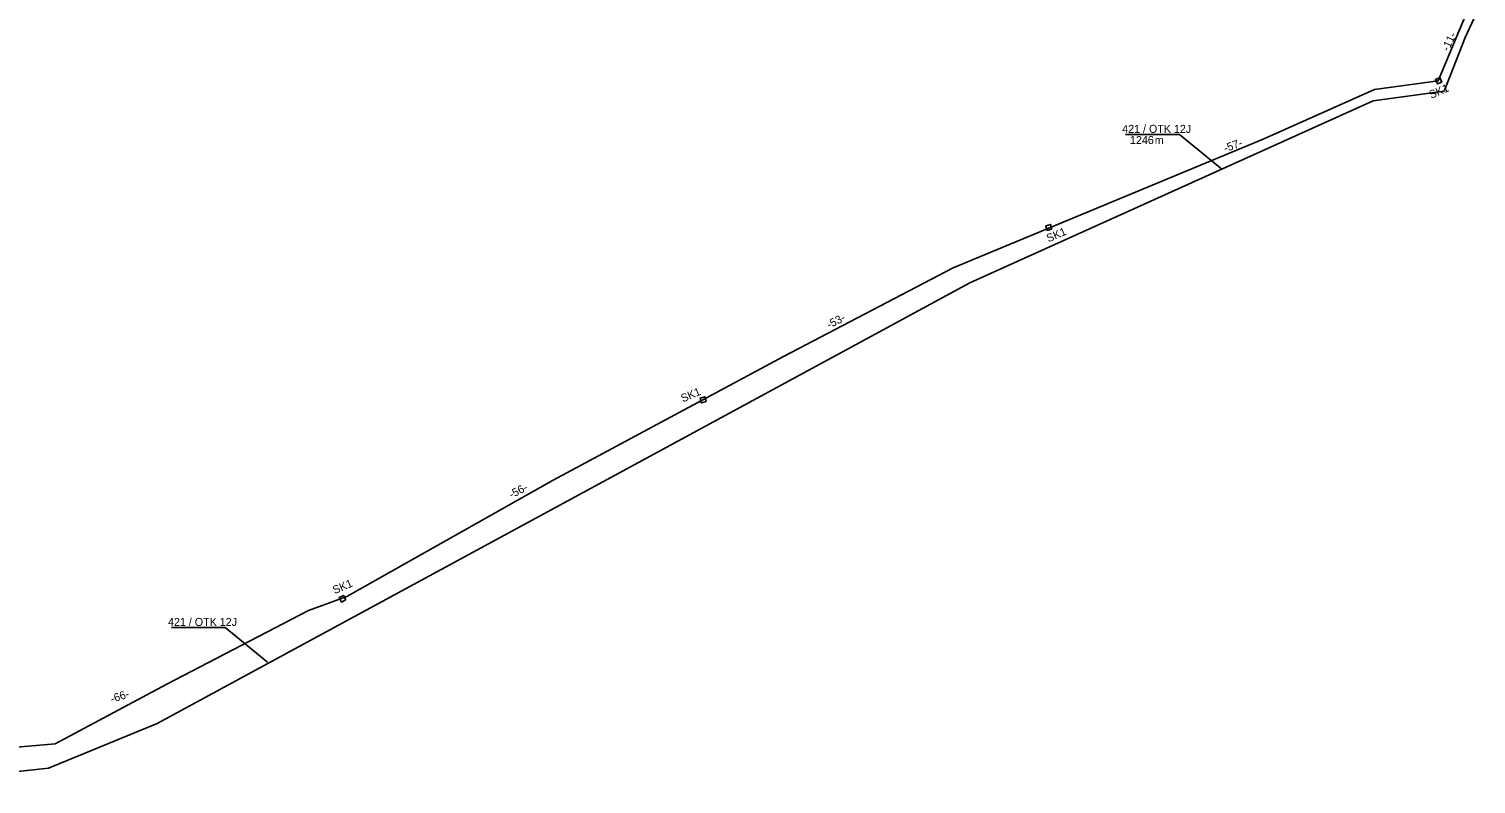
# Model space of a CAD drawing. Extents: x 6494530 to 6506885, y 5884901 to 5892312.
# Drawn here: x 6497395.6 to 6497590, y 5889124.4 to 5889225.9 of the extents above; entities that cross this region are included whole.
import ezdxf

# ---------------------------------------------------------------- set-up
doc = ezdxf.new("R2010")
doc.units = 0
for name, color, linetype in [('Gminne - nazwy', 7, 'Continuous'), ('kabel W KANALIZACJI ISTN', 7, 'Continuous'), ('KRAJOWE', 7, 'Continuous'), ('opis kabla CCTV_OTK', 7, 'Continuous'), ('opis kabla otk', 7, 'Continuous'), ('WEWNĘTRZNE ZDMiKP', 7, 'Continuous'), ('WOJEWÓDZKIE', 7, 'Continuous')]:
    doc.layers.add(name, color=color, linetype=linetype)

msp = doc.modelspace()

# ---------------------------------------------------------------- linework, layer by layer
at = {"layer": 'kabel W KANALIZACJI ISTN'}
msp.add_lwpolyline([(6497378.2, 5889124.41), (6497398.25, 5889126.56), (6497412.82, 5889132.53), (6497522.01, 5889191.72), (6497576.15, 5889216.19), (6497585.7, 5889217.5), (6497588.52, 5889224.69), (6497589.99, 5889227.89)], dxfattribs=at)
at = {"layer": 'KRAJOWE'}
for points in [[(6497585.39, 5889218.71), (6497584.8, 5889218.46), (6497584.54, 5889219.06), (6497585.13, 5889219.32)], [(6497585.39, 5889218.71), (6497584.8, 5889218.46), (6497584.54, 5889219.06), (6497585.13, 5889219.32)], [(6497533.02, 5889198.97), (6497532.4, 5889198.78), (6497532.21, 5889199.41), (6497532.82, 5889199.6)], [(6497533.02, 5889198.97), (6497532.4, 5889198.78), (6497532.21, 5889199.41), (6497532.82, 5889199.6)], [(6497486.58, 5889175.81), (6497485.96, 5889175.62), (6497485.77, 5889176.25), (6497486.38, 5889176.44)], [(6497486.58, 5889175.81), (6497485.96, 5889175.62), (6497485.77, 5889176.25), (6497486.38, 5889176.44)], [(6497438.16, 5889149.16), (6497437.59, 5889148.86), (6497437.28, 5889149.45), (6497437.85, 5889149.75)], [(6497438.16, 5889149.16), (6497437.59, 5889148.86), (6497437.28, 5889149.45), (6497437.85, 5889149.75)]]:
    msp.add_lwpolyline(points, close=True, dxfattribs=at)
at = {"layer": 'opis kabla otk'}
for points in [[(6497542.92, 5889211.66), (6497550.14, 5889211.68), (6497555.83, 5889207)], [(6497414.75, 5889145.42), (6497421.98, 5889145.44), (6497427.67, 5889140.77)]]:
    msp.add_lwpolyline(points, dxfattribs=at)
at = {"layer": 'WEWNĘTRZNE ZDMiKP'}
msp.add_lwpolyline([(6497343.69, 5889136.87), (6497358.39, 5889131.22), (6497377.99, 5889127.98), (6497399.12, 5889129.8), (6497414.15, 5889137.81), (6497433.16, 5889147.72), (6497438.29, 5889149.61), (6497466.03, 5889165.24), (6497496.96, 5889181.85), (6497519.75, 5889193.76), (6497561.38, 5889211.06), (6497576.36, 5889217.72), (6497584.92, 5889218.89), (6497588.81, 5889228.21), (6497589.48, 5889229.12)], dxfattribs=at)
msp.add_lwpolyline([(6497343.69, 5889136.87), (6497358.39, 5889131.22), (6497377.99, 5889127.98), (6497399.12, 5889129.8), (6497414.15, 5889137.81), (6497433.16, 5889147.72), (6497438.29, 5889149.61), (6497466.03, 5889165.24), (6497496.96, 5889181.85), (6497519.75, 5889193.76), (6497561.38, 5889211.06), (6497576.36, 5889217.72), (6497584.92, 5889218.89), (6497588.81, 5889228.21), (6497589.48, 5889229.12)], dxfattribs=at)

# ---------------------------------------------------------------- texts
at = {"layer": 'Gminne - nazwy'}
for p in [(6497583.96, 5889216.46), (6497583.96, 5889216.46), (6497532.57, 5889197.17), (6497532.57, 5889197.17), (6497483.46, 5889175.67), (6497483.46, 5889175.67), (6497436.69, 5889149.91), (6497436.69, 5889149.91)]:
    msp.add_text('SK1', height=1.075, rotation=23.3322, dxfattribs=at).set_placement(p)
at = {"layer": 'opis kabla CCTV_OTK'}
for s, height, p in [('421 / OTK 12J', 1.075, (6497542.46, 5889211.89)), ('1246', 1.075, (6497543.51, 5889210.39)), ('m', 1.07, (6497546.84, 5889210.38)), ('421 / OTK 12J', 1.075, (6497414.29, 5889145.65))]:
    msp.add_text(s, height=height, dxfattribs=at).set_placement(p)
at = {"layer": 'WOJEWÓDZKIE'}
for s, rotation, p in [('-11-', 64.5674, (6497586.29, 5889222.78)), ('-11-', 64.5674, (6497586.29, 5889222.78)), ('-57-', 19.8255, (6497556.31, 5889209.27)), ('-57-', 19.8255, (6497556.31, 5889209.27)), ('-53-', 27.5218, (6497503.11, 5889185.56)), ('-53-', 27.5218, (6497503.11, 5889185.56)), ('-56-', 27.5218, (6497460.44, 5889162.75)), ('-56-', 27.5218, (6497460.44, 5889162.75)), ('-66-', 18.0269, (6497406.75, 5889135.3)), ('-66-', 18.0269, (6497406.75, 5889135.3))]:
    msp.add_text(s, height=1.075, rotation=rotation, dxfattribs=at).set_placement(p)

doc.saveas('drawing.dxf')
